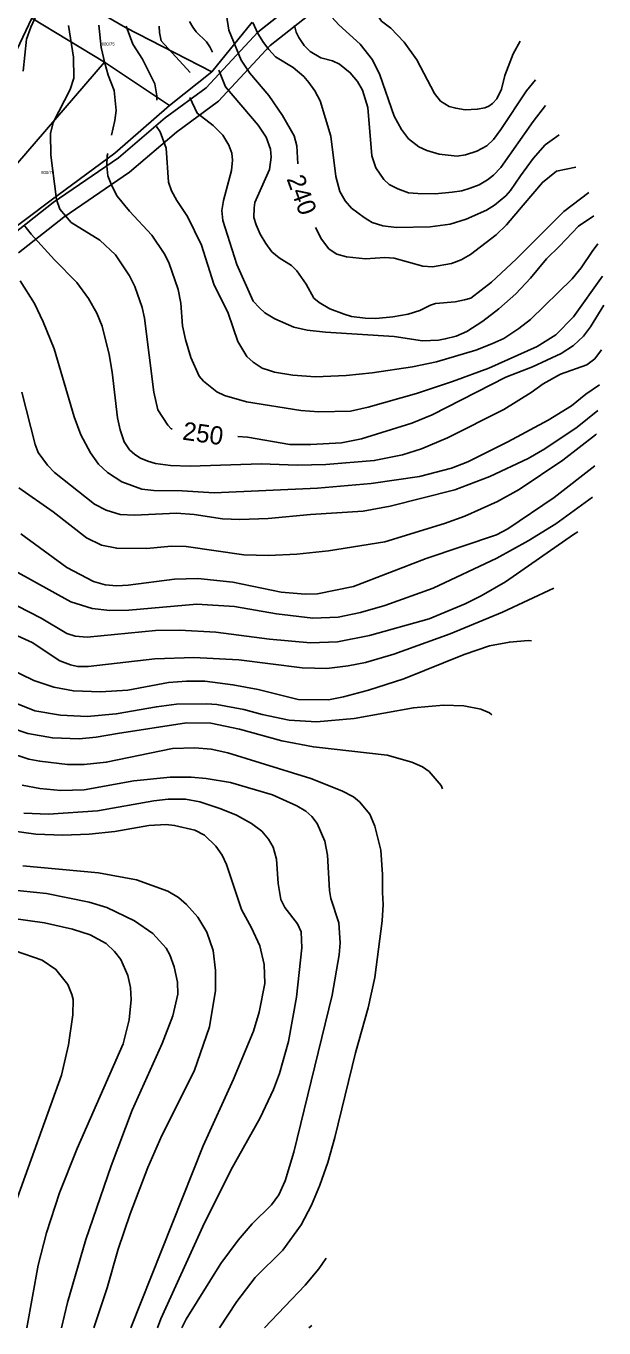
# Model space of a CAD drawing. Extents: x -555860 to -552701, y -1187050 to -1182291.
# Drawn here: x -553803 to -553484, y -1187050 to -1186333 of the extents above; entities that cross this region are included whole.
import ezdxf

# ---------------------------------------------------------------- set-up
doc = ezdxf.new("R2010")
doc.units = 0
for name, color, linetype in [('LEG_2b', 7, 'Continuous'), ('Level 28', 7, 'Continuous'), ('Level 30', 7, 'Continuous'), ('Level 40', 7, 'Continuous'), ('Level 41', 7, 'Continuous'), ('navrh_BV', 7, 'Continuous')]:
    doc.layers.add(name, color=color, linetype=linetype)

msp = doc.modelspace()

# ---------------------------------------------------------------- linework, layer by layer
at = {"layer": 'Level 28'}
msp.add_lwpolyline([(-553636.33, -1186305.38), (-553674.91, -1186335.85), (-553703.31, -1186366.52), (-553725.94, -1186383.17), (-553751.67, -1186405.15), (-553787.73, -1186429.86), (-553813.2, -1186449.85)], dxfattribs=at)
at = {"layer": 'Level 30'}
for points in [[(-553636.33, -1186305.38), (-553674.91, -1186335.85), (-553703.31, -1186366.52), (-553725.94, -1186383.17), (-553751.67, -1186405.15), (-553787.73, -1186429.86), (-553813.2, -1186449.85)], [(-553806.83, -1186457.56), (-553781.81, -1186437.93), (-553745.58, -1186413.1), (-553719.72, -1186391.01), (-553696.62, -1186374.01), (-553668.1, -1186343.22), (-553630.34, -1186313.39)]]:
    msp.add_lwpolyline(points, dxfattribs=at)
at = {"layer": 'Level 40'}
for points in [[(-553652.84, -1186408.44), (-553653.42, -1186398.52), (-553654.81, -1186392.98), (-553661.32, -1186381.89), (-553668.81, -1186370.79), (-553679.35, -1186358.45), (-553684.06, -1186351.38), (-553690.86, -1186334.74), (-553693.49, -1186318.1)], [(-553722.08, -1186554.73), (-553722.61, -1186554.65), (-553724.55, -1186552.57), (-553729.96, -1186544.25), (-553732.32, -1186534.41), (-553737.31, -1186493.64), (-553738.7, -1186487.82), (-553742.72, -1186476.17), (-553745.63, -1186470.35), (-553753.39, -1186458.7), (-553761.99, -1186450.66), (-553777.8, -1186440.95), (-553784.17, -1186433.47), (-553785.98, -1186428.2), (-553789.03, -1186403.79), (-553789.31, -1186391.87), (-553787.78, -1186385.77), (-553778.35, -1186367.47), (-553776.41, -1186361.36), (-553776.55, -1186349.72), (-553779.32, -1186332.25)], [(-553499.57, -1186410.37), (-553510.26, -1186412.59), (-553517.91, -1186418.78), (-553528.63, -1186431.25), (-553537.78, -1186442.2), (-553543.47, -1186447.61), (-553557.61, -1186458.43), (-553562.74, -1186461.47), (-553568.01, -1186463.42), (-553578.55, -1186465.22), (-553583.82, -1186464.94), (-553599.62, -1186460.5), (-553604.89, -1186460.23), (-553615.43, -1186460.92), (-553625.97, -1186459.81), (-553631.24, -1186458.28), (-553633.37, -1186457.05), (-553635.81, -1186455.37), (-553639.83, -1186449.97), (-553643.16, -1186443.65)], [(-553484.01, -1186486.5), (-553491.47, -1186498.36), (-553495.35, -1186503.49), (-553500.76, -1186508.76), (-553507.55, -1186513.05), (-553523.36, -1186520.54), (-553538.07, -1186526.11), (-553578.82, -1186546.89), (-553589.92, -1186551.6), (-553617.65, -1186560.2), (-553628.74, -1186562.28), (-553645.66, -1186563.25), (-553657.3, -1186563.25), (-553680.6, -1186559.23), (-553685.99, -1186558.8)], [(-553489.04, -1186575.05), (-553511.44, -1186592.51), (-553536.95, -1186609.7), (-553543.33, -1186613.03), (-553582.15, -1186626.06), (-553622.08, -1186641.59), (-553642.05, -1186645.61), (-553648.71, -1186645.89), (-553662.02, -1186644.64), (-553688.64, -1186639.23), (-553708.05, -1186637.15), (-553720.81, -1186637.57), (-553746.32, -1186640.9), (-553752.7, -1186641.18), (-553759.08, -1186640.62), (-553765.46, -1186638.82), (-553780.15, -1186631.05), (-553805.59, -1186612.56)], [(-553880.03, -1186662.97), (-553859.05, -1186677.92), (-553841.72, -1186688.46), (-553835.62, -1186691.23), (-553812.05, -1186704.4), (-553797.9, -1186710.23), (-553783.76, -1186712.58), (-553769.06, -1186713.28), (-553752.98, -1186711.89), (-553730.79, -1186707.87), (-553719.7, -1186706.48), (-553703.06, -1186706.2), (-553697.51, -1186706.62), (-553682.54, -1186709.39), (-553672.56, -1186712.17)], [(-553672.56, -1186712.17), (-553657.58, -1186715.22), (-553642.61, -1186716.19), (-553621.81, -1186714.39), (-553589.08, -1186708.42), (-553572.45, -1186707.04), (-553561.35, -1186707.31), (-553551.92, -1186709.25), (-553547.21, -1186711.33), (-553545.82, -1186712.27)], [(-553744.92, -1187050.46), (-553705, -1186950.1), (-553688.36, -1186913.22), (-553677.27, -1186886.87), (-553674.08, -1186876.34), (-553671.03, -1186860.53), (-553671.45, -1186849.99), (-553673.8, -1186839.73), (-553678.38, -1186829.75), (-553683.93, -1186819.76), (-553692.11, -1186794.81), (-553694.6, -1186789.81), (-553698.07, -1186784.82), (-553704.31, -1186778.72), (-553709.58, -1186775.95), (-553720.81, -1186773.31), (-553725.52, -1186772.9), (-553734.95, -1186773.45), (-553753.81, -1186776.64), (-553767.95, -1186778.17), (-553782.37, -1186778.72), (-553797.35, -1186778.17), (-553817.31, -1186775.4)], [(-553645.13, -1187049.11), (-553646.75, -1187050.46)]]:
    msp.add_lwpolyline(points, dxfattribs=at)
at = {"layer": 'Level 41'}
for points in [[(-553530.2, -1186340.83), (-553534.01, -1186347.92), (-553538.6, -1186359.84), (-553540.6, -1186367.39), (-553543.05, -1186372.73), (-553545.52, -1186375.24), (-553547.49, -1186376.76), (-553549.7, -1186377.6), (-553553.86, -1186378.42), (-553560.52, -1186378.7), (-553565.79, -1186377.85), (-553569.4, -1186376.89), (-553574.11, -1186373.98), (-553577.44, -1186369.68), (-553587.14, -1186351.1), (-553594.21, -1186341.4), (-553601.56, -1186333.63), (-553606.69, -1186329.75), (-553613.07, -1186320.32), (-553614.2, -1186317.99), (-553624.53, -1186295.64)], [(-553789.44, -1186303.68), (-553793.6, -1186319.21), (-553800.12, -1186333.08), (-553802.48, -1186339.74), (-553804.28, -1186357.48)], [(-553638.51, -1186307.2), (-553637.47, -1186315.88), (-553636.64, -1186321.16), (-553634.15, -1186327.67), (-553630.27, -1186331.83), (-553618.48, -1186342.51), (-553611.69, -1186351.1), (-553607.53, -1186359.42), (-553599.62, -1186382.16), (-553595.74, -1186389.65), (-553591.86, -1186394.64), (-553586.17, -1186399.08), (-553581.64, -1186401.12), (-553574.94, -1186403.1), (-553564.96, -1186404.21), (-553560.38, -1186403.52), (-553554.14, -1186401.57), (-553548.6, -1186398.66), (-553545, -1186395.18), (-553540.97, -1186389.65), (-553526.78, -1186368.26), (-553521.85, -1186362.27)], [(-553762.54, -1186331.97), (-553761.3, -1186344.45), (-553759.35, -1186352.96), (-553757.41, -1186359.7), (-553754.09, -1186368.02), (-553753.11, -1186379.11), (-553753.81, -1186384.66), (-553755.55, -1186392.77)], [(-553730.51, -1186373.41), (-553730.51, -1186371.07), (-553731.62, -1186364.42), (-553738.42, -1186350.83), (-553743.82, -1186342.51), (-553747.43, -1186332.52)], [(-553712.29, -1186358.09), (-553728.16, -1186340.71), (-553729.15, -1186336.13), (-553729.27, -1186332.52)], [(-553712.49, -1186330.03), (-553710.83, -1186333.16), (-553708.88, -1186335.71), (-553703.2, -1186341.26), (-553701.42, -1186344.05), (-553699.89, -1186346.85)], [(-553677.69, -1186330.58), (-553674.94, -1186336.63), (-553671.72, -1186341.68), (-553668.75, -1186345.54), (-553665.07, -1186349.58), (-553655.36, -1186355.4), (-553649.54, -1186360.26), (-553646.77, -1186363.61), (-553643.44, -1186368.3), (-553640.53, -1186373.84), (-553634.56, -1186393.26), (-553631.93, -1186415.44), (-553629.71, -1186423.76), (-553626.66, -1186428.89), (-553623.19, -1186432.91), (-553616.26, -1186438.18), (-553614.31, -1186439.48), (-553611.82, -1186440.82), (-553606, -1186442.62), (-553598.51, -1186443.59), (-553579.93, -1186443.31), (-553568.84, -1186441.79), (-553559.97, -1186439.01), (-553548.87, -1186434.02), (-553544.44, -1186431.25), (-553538.2, -1186426.12), (-553535.59, -1186423.15), (-553530.03, -1186415.11), (-553523.14, -1186405.58), (-553516.41, -1186397.96), (-553508.75, -1186392.6)], [(-553654.67, -1186332.25), (-553653.7, -1186335.89), (-553652.31, -1186338.9), (-553649.26, -1186343.34), (-553646.02, -1186346.53), (-553640.11, -1186349.99), (-553633.73, -1186351.66), (-553629.85, -1186353.46), (-553623.89, -1186358.31), (-553619.87, -1186363.03), (-553617.09, -1186367.88), (-553614.18, -1186377.45), (-553611.96, -1186404.07), (-553609.74, -1186410.73), (-553605.45, -1186417.24), (-553602.4, -1186419.88), (-553597.68, -1186422.37), (-553591.86, -1186424.45), (-553586.59, -1186424.88), (-553577.16, -1186425.01), (-553567.73, -1186424.18), (-553562.33, -1186423.39), (-553557.75, -1186421.96), (-553552.76, -1186420.02), (-553548.18, -1186417.38), (-553545, -1186414.73), (-553540.97, -1186410.59), (-553523.01, -1186385.25), (-553516.24, -1186376.4)], [(-553696.49, -1186356.81), (-553692.8, -1186366.08), (-553674.64, -1186387.16), (-553670.34, -1186393.81), (-553667.98, -1186400.47), (-553667.56, -1186404.9), (-553668.4, -1186411.56), (-553676.58, -1186429.86), (-553676.89, -1186432.8), (-553677.13, -1186438.18), (-553675.9, -1186442.2), (-553673.53, -1186447.33), (-553670.45, -1186452.35), (-553667.15, -1186457.04), (-553663.13, -1186460.36), (-553656.33, -1186464.53), (-553653.37, -1186467.45), (-553648.15, -1186474.93), (-553643.99, -1186482.55), (-553641.05, -1186485.02), (-553635.12, -1186488.51), (-553627.35, -1186491.43), (-553623.22, -1186492.69), (-553615.71, -1186493.64), (-553609.88, -1186493.78), (-553600.45, -1186492.81), (-553592.03, -1186491.46), (-553585.48, -1186489.48), (-553579.66, -1186486.51), (-553576.88, -1186485.6), (-553566.07, -1186484.63), (-553560.84, -1186483.54), (-553557.47, -1186482.55), (-553546.1, -1186473.82), (-553532.37, -1186461.06), (-553506.18, -1186434.84), (-553492.39, -1186424.35)], [(-553489.6, -1186437.22), (-553498.13, -1186442.97), (-553508.51, -1186453.98), (-553515.73, -1186460.92), (-553524.61, -1186471.6), (-553532.65, -1186480.19), (-553541.94, -1186488.51), (-553550.82, -1186495.31), (-553559.69, -1186500.99), (-553565.55, -1186503.59), (-553571.49, -1186505.07), (-553575.22, -1186505.71), (-553584.09, -1186506.12), (-553599.62, -1186503.77), (-553637.61, -1186501.41), (-553647.6, -1186500.16), (-553655.08, -1186498.5), (-553665.48, -1186494.06), (-553671.03, -1186490.73), (-553673.92, -1186487.99), (-553677.55, -1186484.21), (-553686.54, -1186463.98), (-553694.22, -1186439.73), (-553694.74, -1186434.3), (-553693.91, -1186428.75), (-553689.47, -1186412.11), (-553688.92, -1186406.57), (-553689.19, -1186402.68), (-553690.86, -1186398.25), (-553694.19, -1186392.7), (-553699.59, -1186387.29), (-553708.33, -1186380.64), (-553712.33, -1186371.92)], [(-553730.79, -1186387.96), (-553728.75, -1186390.93), (-553725.52, -1186399.91), (-553724.14, -1186418.63), (-553722.44, -1186423.39), (-553719.56, -1186428.75), (-553713.74, -1186437.63), (-553705.97, -1186453.43), (-553699.18, -1186474.79), (-553691.27, -1186490.87), (-553685.87, -1186506.4), (-553680.88, -1186514.72), (-553677.41, -1186517.91), (-553672.42, -1186521.24), (-553668.47, -1186522.4), (-553665.62, -1186523.46), (-553655.64, -1186525.12), (-553643.16, -1186525.95), (-553626.24, -1186525.26), (-553611.82, -1186523.73), (-553589.64, -1186520.4), (-553576.33, -1186517.77), (-553554.7, -1186511.25), (-553545.82, -1186507.79), (-553539.31, -1186504.82), (-553530.99, -1186499.33), (-553524.47, -1186494.34), (-553501.59, -1186471.87), (-553496.6, -1186465.77), (-553490.5, -1186456.9), (-553487.36, -1186452.7)], [(-553757.69, -1186402.76), (-553757.97, -1186404.07), (-553758.25, -1186409.62), (-553757.55, -1186415.16), (-553755.47, -1186420.71), (-553752.42, -1186426.26), (-553745.63, -1186434.58), (-553733.43, -1186447.89), (-553726.63, -1186457.87), (-553724, -1186462.86), (-553718.87, -1186477.84), (-553717.34, -1186485.32), (-553716.37, -1186497.8), (-553714.85, -1186505.29), (-553711.93, -1186515.27), (-553707.22, -1186525.53), (-553704.86, -1186528.34), (-553697.44, -1186534.28), (-553693.35, -1186536.21), (-553681.15, -1186539.68), (-553651.2, -1186544.53), (-553641.22, -1186545.22), (-553623.75, -1186544.81), (-553614.04, -1186542.73), (-553587.42, -1186535.1), (-553567.45, -1186528.58), (-553547.49, -1186521.24), (-553520.86, -1186509.17), (-553510.46, -1186502.79), (-553500.9, -1186492.81), (-553484.8, -1186470.37)], [(-553803.86, -1186442.2), (-553799.98, -1186447.33), (-553787.09, -1186461.47), (-553774.75, -1186473.96), (-553768.23, -1186482.83), (-553763.65, -1186490.87), (-553760.74, -1186498.08), (-553756.86, -1186513.61), (-553755.2, -1186523.32), (-553752.28, -1186548.55), (-553750.9, -1186555.21), (-553748.54, -1186561.72), (-553745.63, -1186566.16), (-553742.73, -1186568.82), (-553739.67, -1186570.74), (-553735.55, -1186572.53), (-553731.35, -1186573.79), (-553723.03, -1186574.9), (-553712.21, -1186575.31), (-553673.11, -1186573.93), (-553653.14, -1186574.62), (-553637.34, -1186574.34), (-553610.71, -1186572.12), (-553595.19, -1186568.93), (-553584.65, -1186565.61), (-553570.23, -1186559.64), (-553539.17, -1186543.98), (-553524.19, -1186534.69), (-553517.54, -1186529.83), (-553507.97, -1186524.43), (-553493.41, -1186519.43), (-553488.97, -1186515.97), (-553485.4, -1186511.07)], [(-553486.5, -1186530.3), (-553493.96, -1186535.52), (-553501.87, -1186541.9), (-553514.76, -1186549.8), (-553536.95, -1186561.86), (-553559.13, -1186572.82), (-553568.01, -1186576.28), (-553585.76, -1186581), (-553612.38, -1186584.74), (-553642.05, -1186587.38), (-553698.9, -1186589.87), (-553716.65, -1186588.76), (-553732.18, -1186588.62), (-553738.83, -1186587.93), (-553749.93, -1186583.91), (-553757.83, -1186578.78), (-553762.68, -1186574.2), (-553767.26, -1186567.96), (-553772.53, -1186557.98), (-553776.27, -1186548), (-553787.22, -1186510.56), (-553793.19, -1186495.58), (-553798.04, -1186485.6), (-553805.94, -1186473.12)], [(-553804.97, -1186534.41), (-553797.76, -1186563.25), (-553796.1, -1186567.69), (-553790.97, -1186574.76), (-553787.09, -1186578.64), (-553764.9, -1186596.25), (-553758.52, -1186599.58), (-553750.76, -1186601.8), (-553742.99, -1186602.21), (-553719.7, -1186601.1), (-553709.99, -1186601.8), (-553694.46, -1186604.29), (-553684.76, -1186604.71), (-553669.23, -1186604.15), (-553645.93, -1186601.93), (-553616.82, -1186599.99), (-553601.93, -1186597.28), (-553566.34, -1186588.21), (-553546.93, -1186580.86), (-553525.72, -1186571.01), (-553516.7, -1186565.74), (-553498.82, -1186553.68), (-553487.31, -1186544.54)], [(-553488.04, -1186557.43), (-553488.7, -1186557.98), (-553506.72, -1186571.84), (-553530.71, -1186588.07), (-553542.77, -1186594.72), (-553560.8, -1186602.77), (-553571.89, -1186606.93), (-553604.89, -1186616.91), (-553635.95, -1186621.9), (-553653.42, -1186623.7), (-553668.95, -1186624.54), (-553682.54, -1186624.12), (-553714.43, -1186619.54), (-553722.75, -1186619.27), (-553736.06, -1186620.65), (-553752.7, -1186620.51), (-553761.02, -1186618.85), (-553769.34, -1186614.83), (-553787.78, -1186600.41), (-553806.78, -1186587.1)], [(-553808.99, -1186632.99), (-553777.94, -1186650.05), (-553766.29, -1186653.79), (-553756.58, -1186654.76), (-553746.04, -1186654.62), (-553708.61, -1186651.3), (-553687.81, -1186652.68), (-553664.51, -1186656.7), (-553644.55, -1186659.06), (-553630.68, -1186658.51), (-553618.2, -1186656.01), (-553604.89, -1186651.99), (-553578.27, -1186642.42), (-553543.05, -1186625.92), (-553525.86, -1186616.49), (-553510.6, -1186607.06), (-553490.38, -1186592.36)], [(-553498.46, -1186611.39), (-553500.9, -1186612.89), (-553538.34, -1186638.96), (-553551.65, -1186646.72), (-553560.52, -1186651.16), (-553580.49, -1186659.34), (-553613.31, -1186668.56), (-553630.96, -1186672.09), (-553645.93, -1186672.65), (-553668.4, -1186670.57), (-553698.07, -1186666.82), (-553718.04, -1186665.58), (-553731.35, -1186665.86), (-553769.06, -1186669.6), (-553775.72, -1186669.04), (-553780.15, -1186667.52), (-553794.3, -1186659.06), (-553807.61, -1186652.27)], [(-553511.7, -1186642.53), (-553540, -1186655.73), (-553568.84, -1186667.66), (-553599.9, -1186678.89), (-553615.43, -1186683.46), (-553625.14, -1186685.41), (-553636.78, -1186686.79), (-553650.37, -1186686.52), (-553685.31, -1186681.94), (-553710.27, -1186680.69), (-553731.62, -1186681.52), (-553768.51, -1186685.68), (-553774.33, -1186685.68), (-553778.21, -1186684.85), (-553784.04, -1186682.63), (-553799.29, -1186672.51), (-553819.81, -1186663.36)], [(-553524.05, -1186671.6), (-553525.86, -1186671.4), (-553536.12, -1186672.23), (-553547.21, -1186674.31), (-553561.07, -1186679.03), (-553594.35, -1186692.48), (-553613.77, -1186698.72), (-553627.63, -1186702.46), (-553635.95, -1186704.12), (-553652.59, -1186703.85), (-553674.77, -1186698.44), (-553688.64, -1186695.8), (-553704.17, -1186693.86), (-553714.15, -1186693.73), (-553724.14, -1186694.56), (-553746.6, -1186698.72), (-553761.57, -1186699.69), (-553776.55, -1186699.13), (-553787.36, -1186697.05), (-553798.46, -1186693.45), (-553827.33, -1186679.45)], [(-553811.49, -1186719.38), (-553801.78, -1186722.57), (-553788.2, -1186725.06), (-553773.36, -1186725.62), (-553764.07, -1186724.65), (-553752.35, -1186722.65), (-553714.15, -1186716.74), (-553700.84, -1186717.02), (-553685.04, -1186720.21), (-553661.74, -1186726.73), (-553644.27, -1186730.05), (-553603.51, -1186734.63), (-553589.92, -1186738.37)], [(-553695.99, -1187050.46), (-553686.42, -1187035.79), (-553676.3, -1187022.62), (-553661.19, -1187007.51), (-553650.93, -1186993.5), (-553645.24, -1186982.82), (-553640.67, -1186971.73), (-553636.37, -1186959.25), (-553632.48, -1186945.39), (-553621.11, -1186898.8), (-553614.04, -1186873.84), (-553610.3, -1186857.2), (-553606.35, -1186825.86), (-553605.86, -1186816.95), (-553606.14, -1186810.34), (-553606.14, -1186800.35), (-553607.11, -1186787.04), (-553610.3, -1186773.73), (-553613.21, -1186767.08), (-553618.76, -1186760.42), (-553622.22, -1186757.51), (-553628.6, -1186754.18), (-553645.66, -1186747.52), (-553691.41, -1186733.38), (-553700.56, -1186731.3), (-553709.72, -1186730.47), (-553721.92, -1186730.89), (-553758.52, -1186738.51), (-553770.72, -1186739.76), (-553779.88, -1186739.76), (-553795.13, -1186737.96), (-553801.23, -1186736.71), (-553813.43, -1186732.69)], [(-553589.92, -1186738.37), (-553584.09, -1186741.01), (-553580.35, -1186743.64), (-553573.83, -1186751.41), (-553573.1, -1186753.19)], [(-553804.83, -1186751.13), (-553795.13, -1186752.93), (-553783.48, -1186754.04), (-553770.72, -1186753.63), (-553743.27, -1186748.77), (-553723.3, -1186746.69), (-553711.66, -1186746.69), (-553703.34, -1186747.39), (-553690.03, -1186749.6), (-553666.73, -1186756.4), (-553653.42, -1186762.5), (-553648.43, -1186765.55), (-553645.1, -1186768.46), (-553642.19, -1186772.34), (-553637.89, -1186782.05), (-553636.51, -1186789.81), (-553635.4, -1186809.23), (-553634.56, -1186813.66), (-553630.27, -1186826.98), (-553629.43, -1186838.07), (-553629.99, -1186844.72), (-553633.87, -1186866.91), (-553655.08, -1186953.43), (-553659.8, -1186969.24), (-553663.27, -1186977), (-553667.43, -1186982.55), (-553678.1, -1186993.09), (-553685.73, -1187001.96), (-553695.3, -1187014.99), (-553714.43, -1187045.64), (-553716.82, -1187050.46)], [(-553730.28, -1187050.46), (-553728.3, -1187045.5), (-553705.14, -1186994.47), (-553689.75, -1186963.41), (-553673.67, -1186934.57), (-553666.32, -1186919.04), (-553662.99, -1186910.17), (-553658, -1186892.42), (-553653.56, -1186868.02), (-553650.65, -1186840.84), (-553651.06, -1186831.97), (-553653.01, -1186827.53), (-553659.94, -1186818.66), (-553662.3, -1186814.22), (-553663.68, -1186805.34), (-553664.51, -1186792.03), (-553666.45, -1186785.38), (-553668.95, -1186780.94), (-553672.69, -1186776.5), (-553678.38, -1186772.34), (-553686.7, -1186767.77), (-553695.3, -1186764.16), (-553706.94, -1186760.42), (-553714.71, -1186758.89), (-553724.41, -1186758.89), (-553732.18, -1186759.73), (-553763.24, -1186765.27), (-553790.41, -1186767.21), (-553804, -1186766.52)], [(-553765.3, -1187050.46), (-553757.97, -1187028.3), (-553751.87, -1187006.95), (-553745.35, -1186987.54), (-553735.64, -1186962.03), (-553727.88, -1186944.28), (-553709.99, -1186908.78), (-553701.54, -1186884.38), (-553698.21, -1186864.41), (-553698.21, -1186853.32), (-553699.45, -1186842.23), (-553703.06, -1186832.24), (-553708.05, -1186823.93), (-553714.15, -1186816.99), (-553718.59, -1186813.11), (-553724.55, -1186809.5), (-553741.88, -1186803.26), (-553762.68, -1186799.52), (-553804.56, -1186795.64)], [(-553812.88, -1186808.67), (-553791.52, -1186810.89), (-553767.95, -1186815.6), (-553758.25, -1186818.66), (-553742.99, -1186826), (-553732.87, -1186832.94), (-553725.52, -1186840.98), (-553723.44, -1186844.72), (-553721.09, -1186851.38), (-553719.28, -1186859.7), (-553719.01, -1186866.35), (-553721.78, -1186878.28), (-553727.74, -1186893.53), (-553744.24, -1186930.41), (-553755.75, -1186961.05), (-553769.75, -1187001.68), (-553779.88, -1187036.35), (-553783.09, -1187050.46)], [(-553802.28, -1187050.46), (-553795.96, -1187015.82), (-553791.38, -1186998.08), (-553784.31, -1186975.89), (-553774.61, -1186951.49), (-553749.23, -1186893.81), (-553745.91, -1186880.5), (-553744.8, -1186869.4), (-553745.07, -1186862.75), (-553746.6, -1186856.09), (-553750.48, -1186847.22), (-553753.95, -1186842.78), (-553758.52, -1186838.48), (-553767.4, -1186833.63), (-553777.1, -1186830.58), (-553792.63, -1186827.11), (-553829.52, -1186821.98)], [(-553809.13, -1186983.1), (-553783.2, -1186911), (-553779.32, -1186894.36), (-553776.96, -1186877.72), (-553776.82, -1186869.4), (-553777.38, -1186866.63), (-553779.6, -1186861.08), (-553786.25, -1186852.76), (-553793.74, -1186847.63), (-553808.72, -1186842.51)], [(-553637.14, -1187011.95), (-553641.22, -1187017.77), (-553648.71, -1187026.78), (-553671.24, -1187050.46)]]:
    msp.add_lwpolyline(points, dxfattribs=at)
at = {"layer": 'navrh_BV'}
for p, q in [((-553636.33, -1186305.38), (-553674.91, -1186335.85)), ((-553747.96, -1186333.31), (-553789.99, -1186308.79)), ((-553814.44, -1186359.53), (-553799.54, -1186328.27)), ((-553759.38, -1186352.48), (-553799.54, -1186328.27)), ((-553700.22, -1186357.82), (-553747.96, -1186333.31)), ((-553678, -1186330.31), (-553700.22, -1186357.82)), ((-553674.91, -1186335.85), (-553703.31, -1186366.52)), ((-553759.38, -1186352.48), (-553829.29, -1186433.41)), ((-553723.59, -1186376.36), (-553759.38, -1186352.48)), ((-553700.22, -1186357.82), (-553723.59, -1186376.36)), ((-553703.31, -1186366.52), (-553725.94, -1186383.17)), ((-553723.59, -1186376.36), (-553753.69, -1186402.67)), ((-553725.94, -1186383.17), (-553751.67, -1186405.15)), ((-553753.69, -1186402.67), (-553788.9, -1186428.56)), ((-553751.67, -1186405.15), (-553787.73, -1186429.86)), ((-553788.9, -1186428.56), (-553815, -1186448.15)), ((-553787.73, -1186429.86), (-553813.2, -1186449.85))]:
    msp.add_line(p, q, dxfattribs=at)

# ---------------------------------------------------------------- texts
at = {"layer": 'LEG_2b'}
for s, p in [('800/75', (-553761.02, -1186343.29)), ('800/76', (-553794.4, -1186414.14))]:
    msp.add_text(s, height=1.7, dxfattribs=at).set_placement(p)
at = {"layer": 'Level 40'}
for s, rotation, p in [('240', 290.04411, (-553659.16, -1186416.75)), ('250', 351.81247, (-553716.84, -1186560.53))]:
    msp.add_text(s, height=10, rotation=rotation, dxfattribs=at).set_placement(p)

doc.saveas('drawing.dxf')
